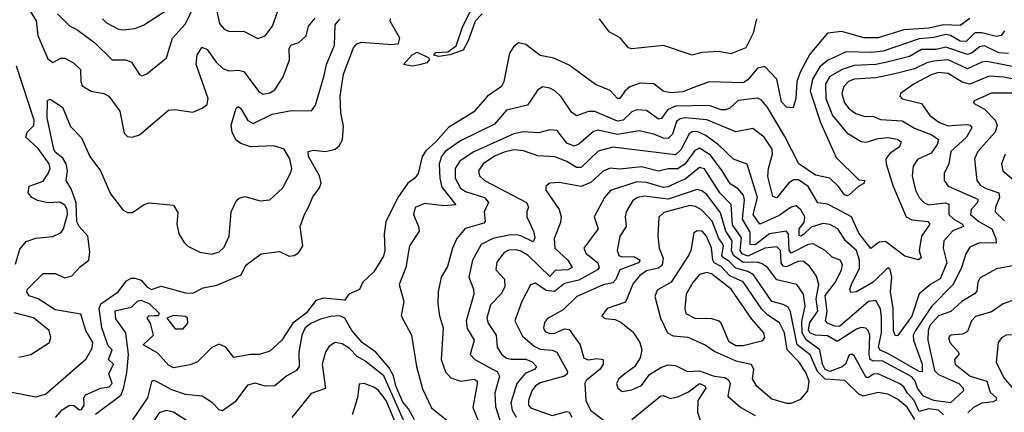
# Model space of a CAD drawing. Extents: x 1603745 to 1745082, y 385868 to 533966.
# Tile 442 of 646: x 1710598 to 1714678, y 449076 to 450701. Entities that reach past the tile are written whole.
import ezdxf

# ---------------------------------------------------------------- set-up
doc = ezdxf.new("R2010")
doc.units = 0

msp = doc.modelspace()

# ---------------------------------------------------------------- linework, layer by layer
at = {"layer": '0CON20XD'}
for points in [[(1710605.8, 450795.8), (1710666.2, 450696.2), (1710673.8, 450635), (1710715, 450538.4), (1710735, 450523.4), (1710768.8, 450541.2), (1710785, 450542.5), (1710821.9, 450521.9), (1710850.8, 450495), (1710851.5, 450445), (1710857.7, 450427.7), (1710895, 450405.4), (1710946.7, 450395), (1710967.1, 450385), (1711012.6, 450322.6), (1711030.9, 450230.9), (1711045, 450216.9), (1711064.4, 450214.4), (1711095.2, 450224.8), (1711215, 450326.7), (1711239.1, 450329.1), (1711315, 450318.1), (1711355, 450334.2), (1711375, 450350), (1711379.1, 450375), (1711329.7, 450515), (1711333.3, 450555), (1711355, 450586.7), (1711375, 450577.5), (1711411.8, 450525), (1711439.7, 450499.7), (1711465, 450490), (1711505, 450492.6), (1711527.1, 450487.1), (1711587.3, 450405), (1711605, 450392.9), (1711635, 450397.9), (1711655, 450410.5), (1711689.6, 450465), (1711716.1, 450535), (1711715, 450580), (1711721.4, 450595), (1711755, 450606.7), (1711785, 450634.3), (1711795.4, 450675), (1711822.5, 450707.5)], [(1710755.5, 450725.5), (1710805, 450675.5), (1710835, 450660.9), (1710910, 450605), (1710981.4, 450535), (1711037.5, 450535), (1711061.9, 450525), (1711094.1, 450474.1), (1711105, 450468.5), (1711125, 450477.3), (1711207.2, 450542.8), (1711230.8, 450625), (1711285.7, 450684.3), (1711337.5, 450795)], [(1711411.6, 450755), (1711426.8, 450685), (1711445, 450661.5), (1711467.2, 450652.8), (1711525, 450653.2), (1711585, 450623.1), (1711615, 450634.5), (1711645.3, 450675), (1711685, 450784.2)], [(1710941.3, 450705), (1710958.1, 450688.1), (1711005, 450662.8), (1711025, 450658.7), (1711075, 450665.3), (1711111.4, 450678.6), (1711213.8, 450745)], [(1712514.8, 450725.2), (1712484.8, 450695.2), (1712456.8, 450613.2), (1712435.2, 450574.8), (1712380, 450555), (1712335, 450548.7), (1712313.6, 450553.6), (1712322.2, 450565), (1712371.6, 450568.4), (1712406.7, 450593.3), (1712434.7, 450675), (1712465, 450733.2)], [(1710515, 449169.4), (1710665, 449139.7), (1710705, 449150.5), (1710873.4, 449296.6), (1710899, 449341), (1710902, 449365), (1710872.8, 449415), (1710851.9, 449481.9), (1710745, 449500.4), (1710675, 449545.3), (1710637.3, 449557.3), (1710628.1, 449575), (1710630.6, 449585), (1710695, 449650.4), (1710745, 449650.5), (1710785, 449632.4), (1710815, 449641.1), (1710850.3, 449679.7), (1710884.5, 449705), (1710889.5, 449739.5), (1710881.3, 449805), (1710844.3, 449844.3), (1710834.5, 449864.5), (1710832.8, 449942.8), (1710811.1, 450001.1), (1710791.4, 450035), (1710796.5, 450075), (1710790.3, 450105), (1710777.6, 450127.6), (1710745, 450153.3), (1710739.2, 450165), (1710712.2, 450295), (1710713.1, 450366.9), (1710725, 450372), (1710775, 450339.2), (1710809.3, 450259.3), (1710855, 450211.4), (1710889.6, 450135), (1710933.4, 450075), (1710975, 449980.8), (1711025, 449914.6), (1711045, 449903.5), (1711065, 449903.3), (1711113.6, 449936.4), (1711135, 449942.9), (1711235, 449933.3), (1711253, 449903), (1711250, 449855), (1711257.8, 449815), (1711279.1, 449779.1), (1711295, 449763.1), (1711345, 449738.9), (1711395, 449731.1), (1711425, 449739.4), (1711445, 449759.2), (1711466.2, 449805), (1711473.8, 449906.2), (1711496.8, 449953.2), (1711507.1, 449962.9), (1711531.1, 449968.9), (1711595, 449951.9), (1711635, 449956), (1711688.1, 450005), (1711721.8, 450068.2), (1711725.4, 450085), (1711717.5, 450125), (1711694.7, 450165), (1711651.3, 450178.7), (1711555, 450174.5), (1711515, 450188.8), (1711494.3, 450204.3), (1711478.9, 450235), (1711474.3, 450265), (1711495.6, 450334.4), (1711505, 450342), (1711515, 450333.1), (1711543.8, 450283.8), (1711565, 450272), (1711645, 450310.5), (1711724.7, 450324.7), (1711806.7, 450323.3), (1711823.4, 450346.6), (1711860.2, 450470.2), (1711869.2, 450515), (1711902.9, 450595), (1711905, 450679.2), (1711925, 450703.1)], [(1710746.4, 449053.6), (1710774.4, 449085.6), (1710805, 449105.4), (1710824.1, 449104.1), (1710845, 449086.1), (1710855, 449087.3), (1710865.3, 449104.7), (1710864.6, 449135), (1710871.5, 449148.5), (1710935, 449175.3), (1710969.3, 449180.7), (1710980.9, 449195), (1710967.5, 449235), (1710986.8, 449275), (1710966, 449295), (1710981.2, 449335), (1710965, 449351.4), (1710938.6, 449425), (1710928.2, 449505), (1710934.5, 449525.5), (1711005.9, 449574.1), (1711040.4, 449619.6), (1711059.5, 449630.5), (1711075, 449631.5), (1711102.1, 449622.1), (1711124.7, 449595), (1711145, 449584.2), (1711185, 449598), (1711285, 449570), (1711315, 449568.9), (1711358.5, 449591.5), (1711415, 449601.9), (1711515.5, 449644.5), (1711535.5, 449685), (1711598.3, 449731.7), (1711675, 449740.8), (1711715, 449722.1), (1711735, 449724.6), (1711755, 449736.9), (1711771.5, 449765), (1711760.8, 449845), (1711777.7, 449895), (1711795.2, 449924.8), (1711812.6, 449967.4), (1711841, 450005), (1711847.3, 450025), (1711840.6, 450055), (1711794.6, 450135), (1711794, 450155), (1711815, 450160.8), (1711865, 450155.9), (1711905, 450164.7), (1711921.4, 450178.6), (1711936.3, 450203.7), (1711939.4, 450260.6), (1711929.4, 450315), (1711926.6, 450385), (1711939.5, 450475), (1711980.8, 450585), (1711995, 450601.1), (1712015, 450608.7), (1712142.1, 450597.9), (1712167.3, 450602.7), (1712172.9, 450625), (1712132.7, 450695), (1712135, 450706.2)], [(1714535, 450706.4), (1714495, 450676.7), (1714425, 450680.5), (1714365, 450666.1), (1714261.3, 450658.7), (1714155, 450625.5), (1714095, 450625.9), (1714005, 450652.1), (1713944.7, 450645.3), (1713871.6, 450558.4), (1713833, 450487), (1713818, 450445), (1713814.5, 450375), (1713803.3, 450336.7), (1713775, 450339.4), (1713755, 450360.6), (1713735.4, 450455), (1713685, 450506.9), (1713655, 450500.7), (1713615, 450452.4), (1713595, 450440.4), (1713455, 450443.8), (1713397.5, 450422.5), (1713345, 450402.3), (1713295, 450398.1), (1713264.8, 450404.8), (1713225, 450435.4), (1713168.8, 450438.8), (1713126.4, 450423.6), (1713105.2, 450404.8), (1713085, 450374.5), (1713075, 450375.5), (1713045, 450407.5), (1712983.2, 450433.2), (1712875, 450512.5), (1712811.3, 450541.3), (1712755, 450552.6), (1712695, 450598.2), (1712665, 450605.3), (1712645, 450589.6), (1712627.2, 450562.8), (1712603.7, 450445), (1712594.8, 450425.2), (1712537.1, 450385), (1712480.4, 450319.6), (1712375.3, 450255), (1712322.7, 450195), (1712281.1, 450158.9), (1712266.1, 450135), (1712248.9, 450065), (1712234.7, 450045.3), (1712206.2, 450023.8), (1712165.3, 449965), (1712115.2, 449864.8), (1712108.3, 449815), (1712110.7, 449745), (1712105, 449722.2), (1712065, 449657.3), (1712020.6, 449615), (1712005.8, 449584.2), (1711962.5, 449565), (1711945, 449540), (1711855, 449548.9), (1711825, 449539.2), (1711785, 449486.6), (1711729.8, 449445), (1711685, 449374.5), (1711635, 449328.6), (1711592.5, 449315), (1711555, 449315.3), (1711485, 449302.5), (1711452.5, 449345), (1711425, 449357.3), (1711395, 449344.5), (1711335, 449284.2), (1711305, 449272.7), (1711235, 449260.5), (1711215, 449271.4), (1711171.1, 449321.1), (1711110, 449355), (1711152.5, 449395), (1711140, 449445), (1711126.2, 449465), (1711133.3, 449475), (1711155, 449476.9), (1711173.6, 449476.4), (1711178, 449485), (1711135.8, 449525), (1711101.9, 449538.1), (1711085.6, 449535), (1711060.3, 449509.7), (1710992.7, 449495), (1710995, 449463.1), (1711036.7, 449405), (1711048.2, 449315), (1711041.5, 449238.5), (1711027.7, 449172.3), (1711015.7, 449144.3), (1710913, 449067)], [(1713651.5, 450705), (1713636.7, 450645), (1713607.1, 450585), (1713545, 450560), (1713495, 450569.6), (1713425, 450565.6), (1713385, 450554.4), (1713265, 450594.6), (1713135, 450580.6), (1713120, 450585), (1713085.8, 450625.8), (1713040.9, 450650.9), (1713000, 450705)], [(1714678.1, 450655), (1714665, 450635.3), (1714645, 450631.1), (1714585, 450646.6), (1714555, 450646.7), (1714519.4, 450610.6), (1714495, 450611.6), (1714455, 450635.4), (1714435, 450640.5), (1714385, 450627), (1714325, 450622.3), (1714175, 450570.7), (1714125.4, 450565.4), (1714022.5, 450567.5), (1713945, 450532), (1713913.9, 450506.1), (1713882.5, 450455), (1713873.8, 450405), (1713915.6, 450275.6), (1713981.1, 450131.1), (1714075, 450038.8), (1714100, 450035), (1714095, 450022.5), (1714075, 450012.5), (1714035, 449976.2), (1714025, 449972), (1714015, 449976.2), (1713991.1, 450011.1), (1713955, 450044.5), (1713895, 450057.9), (1713826.7, 450105), (1713768.1, 450218.1), (1713695, 450340.3), (1713669.6, 450369.6), (1713655.6, 450375.6), (1713575, 450366.1), (1713540, 450335), (1713522.2, 450327.8), (1713505, 450328.1), (1713455, 450345.6), (1713315, 450343.8), (1713282.1, 450327.9), (1713257.3, 450292.7), (1713245, 450289.5), (1713195, 450325.2), (1713155, 450328.3), (1713135, 450319.4), (1713098.8, 450285), (1713075, 450281.1), (1712980.9, 450320.9), (1712955, 450320.8), (1712905, 450302.5), (1712885, 450317.9), (1712841.3, 450381.3), (1712815, 450407.3), (1712795, 450417.9), (1712765, 450422.9), (1712745, 450410.8), (1712702.8, 450347.2), (1712615, 450327.2), (1712565, 450269.3), (1712425, 450199), (1712360.5, 450155), (1712345.4, 450134.6), (1712336.5, 450105), (1712338.4, 450045), (1712347.8, 450007.8), (1712405.8, 449935), (1712355, 449930.2), (1712275, 449940.5), (1712236.2, 449923.8), (1712229.4, 449895), (1712250.4, 449845), (1712252.7, 449825), (1712212.8, 449765), (1712198.2, 449675), (1712170.5, 449605), (1712189.7, 449535), (1712178.5, 449475), (1712221.8, 449395), (1712242.6, 449265), (1712266.9, 449173.1), (1712304.5, 449094.5), (1712390, 449025)], [(1714695, 450561.1), (1714655, 450563.8), (1714595, 450592.5), (1714575, 450589), (1714545, 450563.4), (1714525, 450557.4), (1714435, 450588), (1714395, 450578.2), (1714335, 450577.6), (1714285, 450549.2), (1714185.9, 450524.1), (1714145, 450515.8), (1714055, 450511.9), (1714005.4, 450495), (1713955, 450466), (1713937.2, 450435), (1713938, 450375), (1713966.2, 450305), (1714025, 450233.3), (1714085, 450196.8), (1714105, 450193.6), (1714155, 450209.2), (1714195, 450212.8), (1714235, 450207.2), (1714250.9, 450195), (1714242.9, 450175), (1714203.3, 450146.7), (1714187.1, 450125), (1714188, 450105), (1714215.7, 450015), (1714270.7, 449885), (1714295, 449872), (1714361.2, 449865), (1714369.5, 449855), (1714333.8, 449805), (1714325.4, 449745), (1714332.5, 449715), (1714322.5, 449707.5), (1714265, 449721.8), (1714185, 449783.1), (1714159.6, 449780.4), (1714125, 449754.5), (1714075, 449817.3), (1714045, 449884.3), (1713985, 449917.2), (1713945, 449937), (1713905, 449943.3), (1713865, 450011.1), (1713825, 450038.6), (1713805, 450038.3), (1713784.3, 450025.7), (1713735, 449964), (1713718.9, 449968.9), (1713698.4, 450051.6), (1713701, 450085), (1713717.5, 450145), (1713715.2, 450165), (1713682.9, 450215), (1713635, 450251.2), (1713565, 450237.2), (1713445, 450285.9), (1713355.4, 450294.6), (1713335, 450290.8), (1713319.8, 450280.2), (1713303.3, 450226.7), (1713285, 450208.9), (1713265, 450210), (1713225, 450227.9), (1713165, 450240.8), (1713075, 450226.2), (1712995, 450243.8), (1712975, 450237.8), (1712915, 450185.8), (1712895, 450177.2), (1712865, 450190.3), (1712825, 450242.7), (1712795.3, 450244.7), (1712747.5, 450232.5), (1712685, 450236.3), (1712645, 450228.1), (1712476.7, 450153.3), (1712421.9, 450115), (1712402.2, 450085), (1712401.9, 450045), (1712425, 450004.2), (1712445, 449990), (1712523.9, 449965), (1712540.5, 449945), (1712523.1, 449905), (1712526.7, 449865), (1712521.5, 449858.5), (1712443.7, 449836.3), (1712408.8, 449795), (1712391.1, 449755), (1712370.2, 449679.8), (1712344.5, 449635), (1712331.8, 449575), (1712330, 449525), (1712337.3, 449475), (1712353.2, 449425), (1712344.6, 449295), (1712362.7, 449242.7), (1712385, 449218.2), (1712424.7, 449204.7), (1712482.9, 449212.9), (1712493.9, 449205), (1712494.2, 449194.2), (1712475.2, 449095), (1712525, 448974.7)], [(1712225, 450508.2), (1712188, 450515), (1712225, 450556.2), (1712245, 450566.4), (1712293, 450543), (1712294.4, 450535), (1712285, 450522.1), (1712255, 450513.9), (1712225, 450508.2)], [(1710580.3, 449689.7), (1710599, 449751), (1710625, 449782.3), (1710665, 449796.2), (1710736, 449804), (1710770.4, 449819.6), (1710780.5, 449835), (1710796, 449895), (1710794.8, 449914.8), (1710785, 449932.9), (1710765, 449945.9), (1710715, 449943.4), (1710672.2, 449952.2), (1710648.7, 449965), (1710634.1, 449985), (1710638.2, 450011.8), (1710695, 450032.5), (1710716.3, 450063.7), (1710724.2, 450085), (1710721, 450105), (1710675, 450168.1), (1710623.1, 450215), (1710628.9, 450235), (1710656.6, 450263.4), (1710657.7, 450285), (1710585, 450509.1)], [(1714725.1, 450504.9), (1714605, 450528.1), (1714584.8, 450524.8), (1714525, 450497.8), (1714445, 450534.3), (1714385, 450529.5), (1714356.9, 450523.1), (1714305, 450497.6), (1714223.6, 450476.4), (1714145, 450461.1), (1714055, 450454.5), (1714032.5, 450445), (1714013, 450425), (1714004.8, 450395), (1714015, 450357.5), (1714035, 450332.4), (1714062.5, 450312.5), (1714095, 450301.4), (1714135, 450300), (1714165, 450288.4), (1714255, 450282.9), (1714305, 450252.4), (1714377.7, 450225), (1714404.6, 450205), (1714399.7, 450185), (1714375, 450148.4), (1714318.3, 450121.7), (1714299.7, 450095), (1714296.2, 450055), (1714309.5, 449995), (1714325.2, 449965.2), (1714343.7, 449943.7), (1714364, 449934), (1714432.5, 449942.5), (1714447.9, 449937.9), (1714448.1, 449895), (1714468.3, 449875), (1714504.1, 449855), (1714508.4, 449845), (1714463.6, 449826.4), (1714426.5, 449785), (1714423.9, 449755), (1714439.7, 449695), (1714411.9, 449628.1), (1714373.8, 449606.2), (1714325, 449565.8), (1714295, 449474.1), (1714235, 449391.8), (1714225, 449394.4), (1714217.8, 449415), (1714217.7, 449505), (1714205.4, 449575), (1714211.6, 449635), (1714205, 449667.1), (1714195, 449673.3), (1714134.9, 449615.1), (1714065, 449574.3), (1714041.7, 449571.7), (1714037.7, 449585), (1714044, 449605), (1714078.1, 449671.9), (1714077.8, 449705), (1714064.8, 449745), (1714019.5, 449785), (1713987.6, 449835), (1713955, 449853.9), (1713925, 449857.4), (1713877.7, 449842.3), (1713845, 449811.5), (1713835, 449805.3), (1713828.1, 449808.1), (1713827.4, 449835), (1713848.1, 449861.9), (1713851.1, 449885), (1713835, 449914.6), (1713815, 449930.7), (1713795, 449925.3), (1713745, 449890), (1713665, 449854.3), (1713636.6, 449895), (1713654.4, 449965), (1713612.6, 450102.6), (1713555, 450124.3), (1713493.3, 450183.3), (1713441.3, 450221.3), (1713405, 450237.7), (1713385, 450236.9), (1713371.5, 450228.5), (1713337.4, 450162.6), (1713315, 450141.3), (1713055, 450173.5), (1712995, 450156.9), (1712925, 450089.8), (1712905, 450089.5), (1712865, 450114), (1712815, 450133.3), (1712745, 450137.4), (1712685, 450158.5), (1712645, 450161.8), (1712605, 450153.2), (1712565, 450135.6), (1712519.1, 450105), (1712499.1, 450075), (1712502.8, 450055), (1712523.6, 450035), (1712698.4, 449945), (1712706.7, 449925), (1712698.7, 449905), (1712698.9, 449885), (1712727, 449825), (1712732.3, 449797.7), (1712725, 449781.4), (1712675, 449806.1), (1712655, 449809.8), (1712625, 449809.5), (1712558.2, 449795), (1712510, 449770), (1712473.8, 449705), (1712459, 449635), (1712478.2, 449585), (1712479.3, 449565), (1712448.3, 449455), (1712452.5, 449422.5), (1712480.9, 449375), (1712464.2, 449315), (1712483.8, 449295), (1712555, 449256), (1712575.9, 449245), (1712585.7, 449225), (1712566.5, 449155), (1712570.2, 449100.2), (1712592.4, 449025)], [(1714725, 450452.9), (1714675, 450463.7), (1714615, 450467.3), (1714535, 450434.6), (1714502.9, 450442.9), (1714445, 450478.5), (1714405, 450482), (1714375, 450472.5), (1714304.5, 450435), (1714247.1, 450395), (1714244.4, 450385), (1714254.1, 450374.1), (1714335, 450354.7), (1714369.1, 450305), (1714408.9, 450275), (1714445, 450261.6), (1714475.6, 450264.4), (1714525, 450267.9), (1714535.5, 450265), (1714543.2, 450253.2), (1714521.3, 450215), (1714455.7, 450155), (1714447.2, 450105), (1714428, 450065), (1714428.2, 450035), (1714445, 450011.8), (1714567.8, 449957.8), (1714566.1, 449945), (1714540, 449915), (1714536.8, 449895), (1714572, 449865), (1714625.2, 449835), (1714643, 449795), (1714643.9, 449776.1), (1714575, 449776.8), (1714535, 449758.8), (1714517.9, 449732.1), (1714500.6, 449675), (1714465.2, 449604.8), (1714375.6, 449514.4), (1714309.1, 449415), (1714300.4, 449395), (1714300.8, 449375), (1714337.2, 449275), (1714336.9, 449243.1), (1714325, 449244.5), (1714197.5, 449317.5), (1714162.6, 449332.6), (1714156.4, 449345), (1714169.4, 449405), (1714169.4, 449469.4), (1714164.5, 449504.5), (1714145, 449538.4), (1714115, 449533.8), (1713995, 449430.9), (1713975, 449432.3), (1713944.6, 449445), (1713937, 449455), (1713943.1, 449493.1), (1713935, 449559.1), (1713977.9, 449615), (1714003.3, 449665), (1714007.8, 449687.8), (1713997.3, 449705), (1713965, 449718.2), (1713935, 449745.3), (1713885, 449772.6), (1713865, 449770), (1713794.3, 449734.3), (1713786.3, 449746.3), (1713783.5, 449813.5), (1713775, 449825.2), (1713705, 449814.6), (1713645, 449769.6), (1713625, 449770.5), (1713625, 449821.6), (1713592.4, 449875), (1713600.6, 449955), (1713596.4, 449975), (1713575, 450001.4), (1713542.1, 450022.1), (1713508.3, 450075), (1713459.8, 450139.8), (1713415, 450168.6), (1713395, 450159.8), (1713356, 450104), (1713325, 450084.3), (1713285, 450083.2), (1713245, 450073.7), (1713175, 450092.3), (1713085, 450082.2), (1713045, 450086.9), (1713015, 450073.5), (1712965, 450027), (1712925, 450010.4), (1712833.4, 450026.6), (1712795, 450024.5), (1712777.6, 450012.4), (1712777.9, 449995), (1712833.2, 449915), (1712841.2, 449885), (1712838.9, 449861.1), (1712812.6, 449795), (1712814.8, 449755), (1712869.7, 449705), (1712887.3, 449675), (1712868.6, 449665), (1712816.9, 449663.1), (1712795, 449637.5), (1712705, 449725.5), (1712675, 449743.4), (1712655, 449747.9), (1712625, 449746.7), (1712605, 449737.9), (1712575, 449696.9), (1712570.8, 449665), (1712606.8, 449626.8), (1712607.9, 449595), (1712593.4, 449566.6), (1712548.8, 449521.2), (1712533, 449465), (1712538.6, 449445), (1712573, 449395), (1712575.8, 449345), (1712595, 449315.9), (1712615, 449300.4), (1712635, 449295.2), (1712695, 449296.4), (1712722, 449285), (1712738.9, 449265), (1712733.1, 449255), (1712693, 449237), (1712657.4, 449195), (1712632.6, 449115), (1712638.8, 449085), (1712655, 449055.3)], [(1714735, 450397.1), (1714625, 450397.5), (1714553.3, 450365), (1714550, 450355), (1714595, 450330.8), (1714639.7, 450285), (1714648.6, 450265), (1714640, 450235), (1714567.6, 450155), (1714554.7, 450125), (1714563.8, 450035), (1714578.4, 450015), (1714601.8, 450001.8), (1714654.6, 449984.6), (1714657.6, 449965), (1714640.4, 449925), (1714639.2, 449905), (1714678, 449868)], [(1714681.7, 450145), (1714665.9, 450105), (1714670.8, 450075), (1714725, 450030)], [(1714735, 449686.8), (1714645, 449669.3), (1714578, 449632), (1714568.2, 449615), (1714563.4, 449576.6), (1714554.3, 449565.7), (1714501.8, 449535), (1714456.5, 449493.5), (1714405, 449474.5), (1714368.9, 449435), (1714361.8, 449415), (1714360.7, 449375), (1714388.4, 449248.4), (1714405, 449232.3), (1714488.5, 449195), (1714507.2, 449175), (1714509.1, 449165), (1714455, 449115.3), (1714385, 449124.2), (1714342.4, 449142.4), (1714318.1, 449175), (1714308.5, 449205), (1714295, 449222.1), (1714171.4, 449288.6), (1714135, 449286.8), (1714121.5, 449295), (1714117, 449315), (1714120.3, 449395), (1714114.1, 449414.1), (1714103.4, 449423.4), (1714085, 449426.2), (1714065, 449420.2), (1713985, 449368.5), (1713945, 449393), (1713895, 449395.6), (1713872.3, 449405), (1713866.8, 449416.8), (1713872, 449448), (1713905.6, 449495), (1713898.6, 449545), (1713909.5, 449605), (1713899.2, 449639.2), (1713870.3, 449680.3), (1713845, 449699.5), (1713825, 449702.1), (1713775, 449678.5), (1713761, 449681), (1713753.6, 449695), (1713750.6, 449745), (1713735, 449760.6), (1713684.8, 449754.8), (1713615, 449721.8), (1713591.3, 449731.3), (1713583.2, 449745), (1713588.2, 449798.2), (1713551.6, 449851.6), (1713546, 449936), (1713499.4, 449985), (1713435, 450083.6), (1713415, 450089), (1713355, 450040.3), (1713325, 450028.7), (1713285, 450009.2), (1713265, 450006), (1713195, 450027.8), (1713155, 450029.8), (1713046.5, 449993.5), (1713020.9, 449965), (1712977.9, 449885), (1712995.3, 449835), (1712936.2, 449755), (1712944.5, 449735), (1712993.2, 449695), (1712998.8, 449675), (1712991.5, 449665), (1712915, 449623.3), (1712855, 449608.5), (1712813.7, 449576.3), (1712780, 449580), (1712735, 449610.8), (1712715, 449603.1), (1712678.4, 449535), (1712649.4, 449455), (1712681.1, 449391.1), (1712729.4, 449349.4), (1712755, 449337.2), (1712805, 449332.6), (1712823.8, 449325), (1712867.4, 449245), (1712866.7, 449235), (1712855, 449224.8), (1712755, 449197.5), (1712735, 449185.3), (1712720.7, 449165), (1712706.7, 449125), (1712706.6, 449105), (1712714.5, 449094.5), (1712805, 449062.9), (1712865, 449079.2), (1712875, 449076.7), (1712885.2, 449055.2)], [(1714425, 449065.9), (1714405, 449084.4), (1714365, 449089.5), (1714325, 449078.5), (1714304.5, 449124.5), (1714275.9, 449155), (1714261.1, 449181.1), (1714245, 449193.4), (1714155, 449234.4), (1714135, 449234.3), (1714115, 449219.6), (1714105, 449219.6), (1714055, 449308.9), (1714045.8, 449315.8), (1714035, 449313.8), (1714019.5, 449275), (1714005.6, 449264.4), (1713955.1, 449244.9), (1713935, 449252.7), (1713923.7, 449275), (1713912.7, 449335), (1713856.2, 449376.2), (1713839.6, 449405), (1713838.4, 449451.6), (1713852.4, 449515), (1713846.1, 449565), (1713817.3, 449605), (1713735, 449623.7), (1713696.7, 449675), (1713675, 449690.3), (1713655, 449697), (1713595, 449696.4), (1713556, 449725), (1713546.8, 449745), (1713550.7, 449785), (1713523.6, 449825), (1713502, 449902), (1713445, 449976.9), (1713425, 449993.1), (1713405, 449998.7), (1713285, 449958.5), (1713185, 449970.6), (1713159.1, 449965), (1713137.9, 449952.1), (1713111, 449905), (1713106.7, 449885), (1713111.4, 449845), (1713084.6, 449805), (1713073.2, 449745), (1713080.9, 449725), (1713090.3, 449720.3), (1713145, 449718.7), (1713169.6, 449705), (1713161.5, 449695), (1713084.4, 449665.6), (1713067.7, 449625), (1713055, 449611.9), (1713016.3, 449603.7), (1712951.2, 449575), (1712906.9, 449555), (1712850, 449500), (1712785, 449463.6), (1712772.2, 449447.8), (1712768, 449425), (1712775, 449410.4), (1712795, 449401.4), (1712815, 449403), (1712855, 449421.8), (1712875, 449418.2), (1712920.7, 449355), (1712935, 449300.4), (1712955, 449292.8), (1712989.1, 449299.1), (1713016, 449295), (1713015.4, 449275), (1713002.7, 449255), (1712945, 449206.9), (1712939.6, 449195), (1712944.2, 449124.2), (1712962.9, 449085), (1713035, 449029.1)], [(1714306.2, 449046.2), (1714275, 449097.7), (1714235, 449129.8), (1714195, 449151.3), (1714155, 449158.4), (1714092.6, 449142.6), (1714075, 449150.6), (1714016.9, 449206.9), (1713935, 449212.5), (1713904, 449244), (1713873.1, 449313.1), (1713819, 449355), (1713791.8, 449491.8), (1713781.5, 449511.5), (1713761.5, 449521.5), (1713714.1, 449535), (1713638.7, 449645), (1713615, 449658.4), (1713565, 449672.3), (1713535, 449703.3), (1713513.8, 449715), (1713507.2, 449725), (1713513.5, 449763.5), (1713510, 449775), (1713494.9, 449795), (1713466.8, 449866.8), (1713423.3, 449913.3), (1713398.3, 449928.3), (1713375, 449932.3), (1713266.9, 449903.1), (1713246, 449884), (1713241.5, 449805), (1713247.7, 449755), (1713263.6, 449713.6), (1713259.7, 449685), (1713245, 449673.1), (1713195, 449661.7), (1713167.6, 449642.4), (1713140.6, 449609.4), (1713108.3, 449531.7), (1713032, 449505), (1713010, 449475), (1713023.6, 449463.6), (1713065, 449460), (1713089.4, 449449.4), (1713138.5, 449408.5), (1713168.1, 449365), (1713175.3, 449334.7), (1713168.3, 449301.7), (1713145.4, 449264.6), (1713105.8, 449235), (1713080, 449215), (1713070.5, 449195), (1713075.7, 449175), (1713095, 449162.5), (1713135, 449168.5), (1713175, 449186.7), (1713208.1, 449231.9), (1713255, 449261.5), (1713285, 449272.7), (1713315, 449270), (1713365, 449244.7), (1713415, 449247.8), (1713475.5, 449225), (1713519.4, 449219.4), (1713535, 449209.5), (1713541.6, 449195), (1713532.3, 449142.3), (1713585.6, 449095), (1713645, 449063.2)], [(1713795, 449113.7), (1713835, 449130.3), (1713863.5, 449165), (1713868.7, 449205), (1713855, 449240), (1713825.6, 449285), (1713778.3, 449335), (1713767.2, 449405), (1713746, 449446), (1713697.5, 449477.5), (1713672.5, 449502.5), (1713595.6, 449615.6), (1713540.8, 449640.8), (1713505, 449679.6), (1713475, 449695.2), (1713469.3, 449705), (1713465, 449756.9), (1713444.3, 449805), (1713425.4, 449825), (1713405, 449827.7), (1713391.2, 449818.8), (1713378.8, 449745), (1713369.3, 449725), (1713296.7, 449615), (1713239.2, 449580.8), (1713229.6, 449555), (1713252.5, 449465), (1713282, 449405), (1713305, 449393), (1713366.3, 449386.3), (1713438.8, 449355), (1713478, 449328), (1713565, 449289.4), (1713629.4, 449275), (1713638.7, 449255), (1713633.3, 449215), (1713648.5, 449188.5), (1713715, 449131.9), (1713775, 449113.8), (1713795, 449113.7)], [(1713595, 449352.6), (1713677, 449373), (1713685.4, 449385), (1713681.5, 449405), (1713631, 449461), (1713545.8, 449585.8), (1713465, 449648.5), (1713445, 449654), (1713415, 449646.7), (1713386.9, 449613.1), (1713359.6, 449565), (1713353.9, 449505), (1713357.9, 449485), (1713395, 449464.8), (1713463.8, 449463.8), (1713494.2, 449454.2), (1713505, 449442.9), (1713535, 449370.3), (1713565, 449353), (1713595, 449352.6)], [(1714726.4, 449543.6), (1714672.5, 449525), (1714625, 449492.1), (1714558.1, 449471.9), (1714541.6, 449455), (1714525, 449410.5), (1714505, 449399.6), (1714454.7, 449395.3), (1714446.9, 449385), (1714451.8, 449365), (1714487.5, 449325), (1714488.5, 449315), (1714471.1, 449295), (1714474.6, 449275), (1714535.7, 449225.7), (1714604.7, 449204.7), (1714619.2, 449159.2), (1714644.7, 449135), (1714642.4, 449125), (1714631.5, 449118.5), (1714585, 449113), (1714550.4, 449095), (1714527, 449073)], [(1710595, 449304.1), (1710644, 449315), (1710722, 449365), (1710727.5, 449385), (1710720.8, 449415), (1710655, 449466.8), (1710575, 449487.7)], [(1712233.7, 449045), (1712209.5, 449089.5), (1712185, 449117.8), (1712156.3, 449185), (1712147.2, 449227.2), (1712129.6, 449259.6), (1712074, 449325), (1712016.9, 449365), (1711974.2, 449414.2), (1711945, 449464.8), (1711925, 449474.6), (1711887.1, 449472.9), (1711845, 449461.7), (1711805, 449443.7), (1711781.1, 449425), (1711766.8, 449395), (1711754.4, 449325), (1711756.2, 449265), (1711745, 449249.3), (1711705, 449227.2), (1711655, 449185.4), (1711615, 449183.4), (1711573.9, 449196.1), (1711541.8, 449188.2), (1711490.8, 449119.2), (1711438.8, 449081.2), (1711425, 449085.7), (1711396.7, 449115), (1711355, 449142.1), (1711285, 449149.4), (1711229, 449169), (1711165, 449203.6), (1711152.9, 449207.1), (1711145, 449202.5), (1711128.1, 449135), (1711065.8, 449045)], [(1711275, 449421.1), (1711294.4, 449445), (1711294.2, 449465), (1711285, 449472.9), (1711235, 449477.1), (1711208, 449465), (1711242, 449422), (1711275, 449421.1)], [(1712198.9, 449018.9), (1712106.4, 449226.4), (1712028.2, 449288.2), (1711996.2, 449306.2), (1711965, 449340.4), (1711935, 449359.6), (1711905, 449364.1), (1711880.7, 449349.3), (1711864.8, 449325.2), (1711851.2, 449275), (1711865.2, 449174.8), (1711806.3, 449153.7), (1711725.2, 449054.8)], [(1714765, 449081.8), (1714770.5, 449095), (1714758.8, 449145), (1714762, 449155), (1714801.7, 449198.3), (1714845, 449226.9), (1714877.1, 449235), (1714889.1, 449255), (1714885, 449265.6), (1714857.4, 449287.4), (1714836.1, 449336.1), (1714795, 449387.3), (1714755, 449397.5), (1714685, 449394.5), (1714666.1, 449383.9), (1714652.5, 449365), (1714643.2, 449283.2), (1714675, 449218.5), (1714737.5, 449145), (1714731.1, 449115), (1714737.5, 449085), (1714765, 449081.8)], [(1712169.7, 448999.7), (1712117.3, 449125), (1712085, 449166.1), (1712065, 449180.3), (1712025, 449194.5), (1712005, 449192.5), (1711997.5, 449135), (1711975.3, 449064.7)], [(1713135, 449045.3), (1713255, 449143.5), (1713265.3, 449145.3), (1713292.9, 449132.9), (1713325, 449140.3), (1713369.4, 449160.6), (1713415, 449194.8), (1713436.5, 449185), (1713441.5, 449175), (1713408, 449125), (1713407, 449077), (1713430.5, 449005)], [(1711455, 448667.5), (1711465, 448670), (1711459.4, 448725), (1711391.6, 448891.6), (1711340.1, 449000.1), (1711309.3, 449029.3), (1711235, 449076.3), (1711205, 449083.2), (1711176.6, 449073.4), (1711151.7, 449035), (1711141.7, 448995), (1711151.2, 448945), (1711150.4, 448880.4), (1711175.2, 448815), (1711237.5, 448757.5), (1711275, 448711.6), (1711396.6, 448696.6), (1711455, 448667.5)]]:
    msp.add_lwpolyline(points, dxfattribs=at)

doc.saveas('drawing.dxf')
